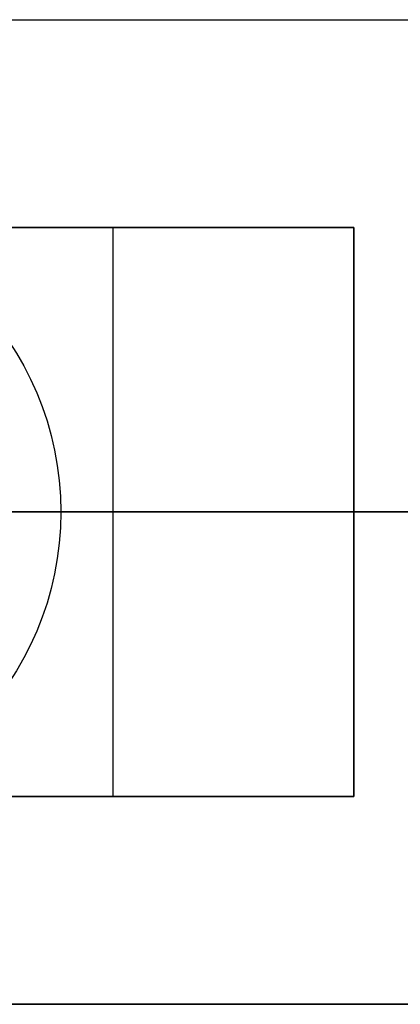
# Model space of a CAD drawing. Header units: millimetres. Extents: x -726 to 706, y -16 to 15.
# Tile 655 of 656: x 648 to 657, y -11 to 12. Entities that reach past the tile are written whole.
import ezdxf

# ---------------------------------------------------------------- set-up
doc = ezdxf.new("R2010")
doc.units = ezdxf.units.MM
doc.layers.add('METAL NEGRO', color=7, linetype='Continuous')

msp = doc.modelspace()

# ---------------------------------------------------------------- linework, layer by layer
at = {"layer": 'METAL NEGRO'}
for p, q in [((557.464, 11.51, 1109.081), (706.464, 11.51, 1109.081)), ((644.664, 6.76, 1118.081), (655.664, 6.76, 1118.081)), ((650.164, 6.76, 1118.331), (650.164, 6.76, 1117.831)), ((650.164, -6.24, 1117.831), (650.164, 6.76, 1117.831)), ((655.664, 6.76, 1118.081), (655.664, -6.24, 1118.081)), ((644.664, 0.26, 1117.831), (655.664, 0.26, 1117.831)), ((646.202, 0.26, 1099.831), (648.964, 0.26, 1099.831)), ((706.464, 0.26, 1099.831), (646.964, 0.26, 1099.831)), ((655.664, 0.26, 1117.831), (655.664, 0.26, 1118.331)), ((655.664, 0.26, 1118.331), (664.664, 0.26, 1118.331)), ((644.664, -6.24, 1118.081), (655.664, -6.24, 1118.081)), ((650.164, -6.24, 1117.831), (650.164, -6.24, 1118.331)), ((557.464, -10.99, 1109.081), (706.464, -10.99, 1109.081))]:
    msp.add_line(p, q, dxfattribs=at)
at = {"layer": 'METAL NEGRO', "extrusion": (0, 0, -1)}
for start, end in [(0, 180), (180, 0)]:
    msp.add_arc((-641.964, 0.26, -1099.831), 7, start, end, dxfattribs=at)
at = {"layer": 'METAL NEGRO'}
for points in [[(557.464, 11.51, 1099.831), (706.464, 11.51, 1099.831)], [(557.464, 11.51, 1118.331), (706.464, 11.51, 1118.331)], [(644.664, 6.76, 1117.831), (655.664, 6.76, 1117.831)], [(655.664, 6.76, 1118.331), (644.664, 6.76, 1118.331)], [(655.664, 6.76, 1117.831), (655.664, -6.24, 1117.831)], [(655.664, -6.24, 1118.331), (655.664, 6.76, 1118.331)], [(655.664, 6.76, 1118.331), (655.664, 6.76, 1117.831)], [(646.714, 0.26, 1084.831), (648.964, 0.26, 1099.831)], [(655.664, -6.24, 1117.831), (644.664, -6.24, 1117.831)], [(644.664, -6.24, 1118.331), (655.664, -6.24, 1118.331)], [(655.664, -6.24, 1117.831), (655.664, -6.24, 1118.331)], [(706.464, -10.99, 1099.831), (557.464, -10.99, 1099.831)], [(557.464, -10.99, 1118.331), (706.464, -10.99, 1118.331)]]:
    msp.add_open_spline(points, degree=1, dxfattribs=at)

doc.saveas('drawing.dxf')
